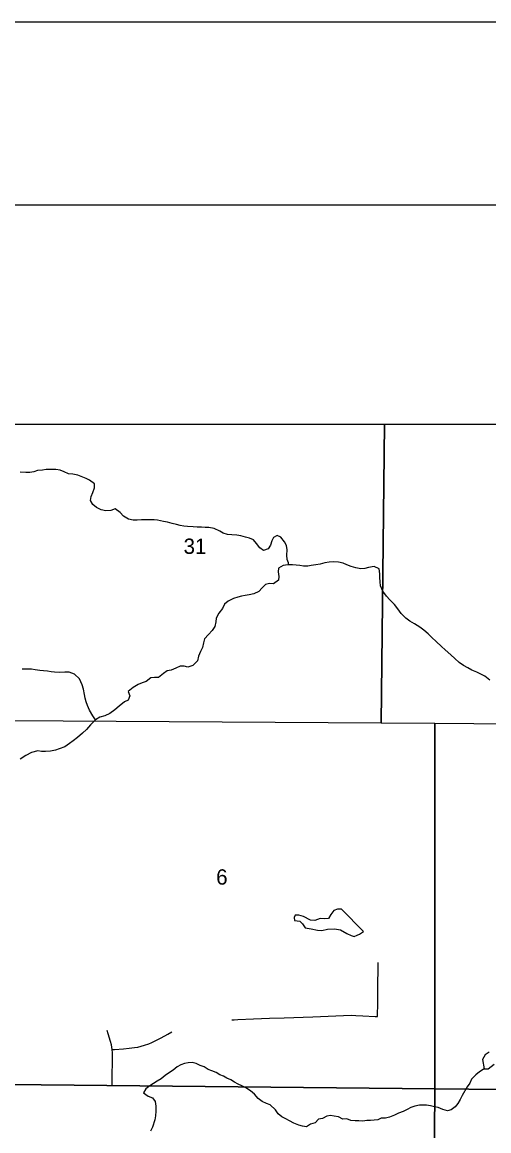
# Model space of a CAD drawing. Extents: x 0 to 34, y 0 to 22.
# Drawn here: x 11.702 to 12.978, y 18.968 to 22 of the extents above; entities that cross this region are included whole.
import ezdxf

# ---------------------------------------------------------------- set-up
doc = ezdxf.new("R2010")
doc.units = 0
for name, color, linetype in [('Default', 7, 'Continuous'), ('GM_X_City_Street', 7, 'Continuous'), ('GM_X_Minor_Lake', 7, 'Continuous'), ('GM_X_Minor_River', 7, 'Continuous'), ('GM_X_Section', 7, 'Continuous'), ('GM_X_Section_Text', 7, 'Continuous'), ('SH_Border', 7, 'Continuous'), ('SH_Cut_Line', 7, 'Continuous')]:
    doc.layers.add(name, color=color, linetype=linetype)

msp = doc.modelspace()

# ---------------------------------------------------------------- linework, layer by layer
at = {"layer": 'Default'}
for points in [[(12.6931, 20.9), (11.6608, 20.9), (11.669, 20.0904), (12.6836, 20.0838)], [(13.7002, 20.9), (12.6931, 20.9), (12.6836, 20.0838), (12.8302, 20.0826), (13.6857, 20.0757)]]:
    msp.add_lwpolyline(points, close=True, dxfattribs=at)
at = {"layer": 'GM_X_City_Street'}
for points in [[(12.674, 19.2803), (12.6741, 19.289), (12.6745, 19.3106), (12.6749, 19.3695), (12.6752, 19.4097), (12.6754, 19.4283)], [(12.2751, 19.2713), (12.2822, 19.2718), (12.2915, 19.2724), (12.3349, 19.274), (12.3785, 19.2757), (12.4189, 19.2773), (12.4966, 19.2801), (12.5805, 19.2835), (12.6022, 19.284), (12.6146, 19.2838), (12.6333, 19.2828), (12.6674, 19.2806), (12.674, 19.2803)], [(11.948, 19.0931), (11.9484, 19.1214), (11.9489, 19.156), (11.9488, 19.1811), (11.9483, 19.1901), (11.9476, 19.1969), (11.9464, 19.2031), (11.944, 19.2123), (11.9372, 19.2333), (11.9345, 19.2422)], [(11.9483, 19.1901), (11.9543, 19.1905), (11.9789, 19.1923), (11.9942, 19.1937), (12.0096, 19.1956), (12.0187, 19.1972), (12.0277, 19.1994), (12.0366, 19.202), (12.0483, 19.206), (12.0569, 19.2096), (12.068, 19.2149), (12.0817, 19.2221), (12.1005, 19.2326), (12.1112, 19.2388)]]:
    msp.add_lwpolyline(points, dxfattribs=at)
at = {"layer": 'GM_X_Minor_Lake'}
for points in [[(12.5756, 19.5738), (12.5642, 19.5743), (12.5539, 19.5702), (12.5463, 19.5599), (12.5394, 19.549), (12.5288, 19.5475), (12.517, 19.5487), (12.5026, 19.5431), (12.4901, 19.544), (12.4711, 19.5543), (12.4586, 19.5582), (12.4484, 19.5579), (12.4461, 19.5515), (12.4468, 19.5435), (12.4612, 19.5411), (12.4688, 19.5342), (12.4759, 19.5231), (12.4922, 19.5204), (12.5093, 19.5165), (12.5218, 19.516), (12.537, 19.5193), (12.5563, 19.5203), (12.5723, 19.5176), (12.59, 19.508), (12.6014, 19.5018), (12.6097, 19.4995), (12.6185, 19.5032), (12.6246, 19.5062), (12.6356, 19.513)], [(12.6356, 19.513), (12.5756, 19.5738)], [(12.9792, 19.1828), (12.9681, 19.176), (12.9608, 19.1635)], [(12.9608, 19.1635), (12.9653, 19.1376)], [(12.9653, 19.1376), (12.9763, 19.1372), (12.9927, 19.1504)]]:
    msp.add_lwpolyline(points, dxfattribs=at)
at = {"layer": 'GM_X_Minor_River'}
for points in [[(12.4306, 20.5157), (12.4306, 20.521), (12.4271, 20.5305), (12.4262, 20.5426), (12.4265, 20.5571), (12.4245, 20.5685), (12.4195, 20.5787), (12.4091, 20.5912), (12.3992, 20.5957), (12.3894, 20.591), (12.3849, 20.5811), (12.3808, 20.5701), (12.3752, 20.5601), (12.3623, 20.5551), (12.352, 20.5626), (12.3428, 20.5743), (12.3343, 20.5842), (12.3233, 20.589), (12.3126, 20.592), (12.2997, 20.5953), (12.2894, 20.5968), (12.2753, 20.5982), (12.2639, 20.5992), (12.2521, 20.6022), (12.2426, 20.6078), (12.2273, 20.6153), (12.2125, 20.6178), (12.2022, 20.6178), (12.1923, 20.6188), (12.1806, 20.6191), (12.1695, 20.6194), (12.1543, 20.6205), (12.1441, 20.6215), (12.1342, 20.6234), (12.1239, 20.6259), (12.1125, 20.6293), (12.0999, 20.6326), (12.0889, 20.6348), (12.0721, 20.6381), (12.0626, 20.6388), (12.052, 20.6387), (12.0391, 20.639), (12.0288, 20.6393), (12.0167, 20.6385), (12.0053, 20.6384), (11.9927, 20.6409), (11.9793, 20.6488), (11.9698, 20.659), (11.9568, 20.6692), (11.9443, 20.6649), (11.931, 20.664), (11.9177, 20.6662), (11.9054, 20.6726), (11.8955, 20.6805), (11.8889, 20.6922), (11.8908, 20.7029), (11.8952, 20.7136), (11.9001, 20.7269), (11.8996, 20.7376), (11.8866, 20.7477), (11.8767, 20.7522), (11.8546, 20.7612), (11.8405, 20.7641), (11.8287, 20.7652), (11.8173, 20.77), (11.8062, 20.7745), (11.794, 20.7767), (11.7781, 20.777), (11.7674, 20.7765), (11.7572, 20.7749), (11.7435, 20.7737), (11.7337, 20.7702), (11.7227, 20.7686), (11.7117, 20.7685), (11.6961, 20.7695)], [(12.9811, 20.2008), (12.9673, 20.2114), (12.9452, 20.2222), (12.9319, 20.2282), (12.9204, 20.2346), (12.9086, 20.2406), (12.8975, 20.2488), (12.8849, 20.2598), (12.8745, 20.2696), (12.8585, 20.2832), (12.8489, 20.2926), (12.8343, 20.3062), (12.8221, 20.3175), (12.8121, 20.3269), (12.8003, 20.3375), (12.7892, 20.3457), (12.775, 20.3548), (12.7621, 20.3623), (12.7514, 20.3698), (12.7387, 20.3826), (12.7295, 20.3955), (12.7203, 20.4076), (12.7076, 20.42), (12.6984, 20.4302), (12.6881, 20.4435), (12.6822, 20.4586), (12.6806, 20.4696), (12.6798, 20.4814), (12.6797, 20.4917), (12.6784, 20.505), (12.6643, 20.5117), (12.6492, 20.5082), (12.6393, 20.5058), (12.6279, 20.5054), (12.6146, 20.5075), (12.6013, 20.5109), (12.5902, 20.5161), (12.5795, 20.5202), (12.567, 20.5232), (12.5529, 20.5238), (12.5415, 20.523), (12.5294, 20.521), (12.5173, 20.5178), (12.5055, 20.5155), (12.4926, 20.5139), (12.4831, 20.5126), (12.4717, 20.5126), (12.4614, 20.514), (12.4515, 20.5151), (12.4417, 20.5158), (12.4287, 20.5157), (12.4158, 20.5137), (12.4034, 20.5067), (12.4023, 20.4965), (12.4043, 20.4843), (12.4029, 20.4737), (12.3893, 20.4641), (12.3786, 20.4647), (12.3676, 20.4624), (12.3582, 20.4528), (12.3488, 20.4428), (12.3359, 20.437), (12.3227, 20.4335), (12.312, 20.4319), (12.3014, 20.4299), (12.2916, 20.4276), (12.2802, 20.4237), (12.2658, 20.4168), (12.2556, 20.4087), (12.25, 20.3969), (12.2399, 20.3839), (12.2324, 20.3698), (12.2313, 20.3602), (12.2292, 20.3473), (12.222, 20.3366), (12.2115, 20.3255), (12.2002, 20.3136), (12.1976, 20.3026), (12.1954, 20.2896), (12.1898, 20.2786), (12.1842, 20.2664), (12.1817, 20.253), (12.1689, 20.2404), (12.1549, 20.2365)], [(12.1549, 20.2365), (12.1446, 20.2391), (12.1343, 20.2386), (12.1226, 20.2332), (12.1093, 20.2274), (12.0983, 20.2258), (12.0881, 20.2185), (12.0745, 20.2082), (12.0639, 20.2081), (12.054, 20.2072), (12.0408, 20.1969), (12.0306, 20.193), (12.0196, 20.1884), (12.006, 20.1807), (11.992, 20.1695), (11.9963, 20.1581), (11.9922, 20.146), (11.9816, 20.1409), (11.9673, 20.1298), (11.9556, 20.1195), (11.9416, 20.1091), (11.9284, 20.1025), (11.9147, 20.099), (11.903, 20.0917), (11.8891, 20.0787), (11.8778, 20.0653), (11.8669, 20.0557), (11.8533, 20.0434), (11.8416, 20.0342), (11.8318, 20.0273), (11.8189, 20.0181), (11.8034, 20.0123), (11.7928, 20.0095), (11.7795, 20.0064), (11.7662, 20.0051), (11.7548, 20.0058), (11.7453, 20.0069), (11.7275, 20.0026), (11.7124, 19.9941), (11.6969, 19.9845)], [(11.903, 20.0917), (11.8957, 20.1027), (11.8865, 20.1186), (11.881, 20.1311), (11.8772, 20.1409), (11.8744, 20.1512), (11.8724, 20.161), (11.8697, 20.1762), (11.8665, 20.188), (11.8584, 20.2039), (11.8454, 20.2167), (11.8305, 20.2223), (11.8184, 20.2226), (11.8047, 20.2217), (11.7906, 20.2224), (11.7811, 20.2235), (11.7709, 20.2249), (11.7602, 20.2263), (11.7507, 20.227), (11.7374, 20.2288), (11.7275, 20.2307), (11.7138, 20.2306), (11.7017, 20.2309)], [(12.9653, 19.1376), (12.9531, 19.1293), (12.9424, 19.121), (12.931, 19.1093), (12.926, 19.0987), (12.9191, 19.0885), (12.9053, 19.065), (12.8996, 19.0537), (12.8938, 19.0431), (12.8865, 19.0332), (12.8751, 19.0257), (12.8649, 19.0231), (12.8527, 19.0262), (12.8399, 19.0316), (12.83, 19.0336), (12.8183, 19.0363), (12.808, 19.0383), (12.7982, 19.0384), (12.7887, 19.038), (12.7761, 19.0351), (12.7647, 19.0321), (12.7545, 19.0265), (12.7438, 19.0205), (12.7309, 19.016), (12.7198, 19.0107), (12.7069, 19.0051), (12.6955, 19.0025), (12.6841, 19.0022), (12.6746, 18.9977), (12.6647, 18.997), (12.6545, 18.9963), (12.6446, 18.996), (12.6332, 18.9946), (12.623, 18.995), (12.6131, 18.9955), (12.601, 18.9963), (12.59, 19.0005), (12.5794, 19.0002), (12.5673, 19.006), (12.5555, 19.0084), (12.5449, 19.0096), (12.535, 19.0077), (12.5236, 19.0021), (12.5126, 18.9999), (12.5031, 18.9901), (12.4909, 18.9864), (12.4799, 18.9788), (12.4685, 18.9808), (12.4586, 18.9832), (12.4446, 18.9889), (12.4329, 18.9951), (12.4231, 19.0005), (12.4117, 19.0066), (12.4019, 19.0143), (12.3951, 19.0254), (12.38, 19.0392), (12.3702, 19.043), (12.3588, 19.0484), (12.3475, 19.0561), (12.3373, 19.0683), (12.3267, 19.0775), (12.3138, 19.0852), (12.3029, 19.091), (12.293, 19.096), (12.2828, 19.101), (12.273, 19.1075), (12.262, 19.1118), (12.2522, 19.1171), (12.2423, 19.1214), (12.2325, 19.1279), (12.2211, 19.1325), (12.2109, 19.136), (12.1999, 19.1433), (12.189, 19.1468), (12.178, 19.1518), (12.167, 19.1549), (12.156, 19.1542), (12.1461, 19.1524), (12.1362, 19.1487), (12.1256, 19.143), (12.1153, 19.1336), (12.1046, 19.1276), (12.0928, 19.1189), (12.0818, 19.1106), (12.0711, 19.1042), (12.0612, 19.0978), (12.0509, 19.0914), (12.0399, 19.0824), (12.0341, 19.0722), (12.0466, 19.063), (12.058, 19.0583), (12.0655, 19.048), (12.0677, 19.0351), (12.068, 19.0214), (12.0668, 19.0089), (12.0652, 18.9979), (12.0583, 18.9778), (12.0526, 18.9675)]]:
    msp.add_lwpolyline(points, dxfattribs=at)
at = {"layer": 'GM_X_Section'}
for points in [[(11.669, 20.0904), (12.6836, 20.0838), (12.8302, 20.0826), (12.8301, 19.0828), (11.6646, 19.0944)], [(13.6857, 20.0757), (13.8471, 20.0749), (13.8511, 19.0732), (12.8301, 19.0828), (12.8302, 20.0826)], [(12.8301, 19.0828), (12.8229, 18.0806), (11.6666, 18.0929), (11.6646, 19.0944)], [(13.8511, 19.0732), (13.8394, 18.0703), (12.8229, 18.0806), (12.8301, 19.0828)]]:
    msp.add_lwpolyline(points, close=True, dxfattribs=at)
at = {"layer": 'SH_Border'}
msp.add_lwpolyline([(1.5, 21.5), (33.5, 21.5), (33.5, 0.5), (1.5, 0.5)], close=True, dxfattribs=at)
at = {"layer": 'SH_Cut_Line'}
msp.add_lwpolyline([(0, 0), (34, 0), (34, 22), (0, 22)], close=True, dxfattribs=at)

# ---------------------------------------------------------------- texts
at = {"layer": 'GM_X_Section_Text'}
for s, height, p in [('31', 0.04186, (12.1435, 20.5459)), ('6', 0.0419, (12.2326, 19.6413))]:
    msp.add_text(s, height=height, rotation=0, dxfattribs=at).set_placement(p)

doc.saveas('drawing.dxf')
